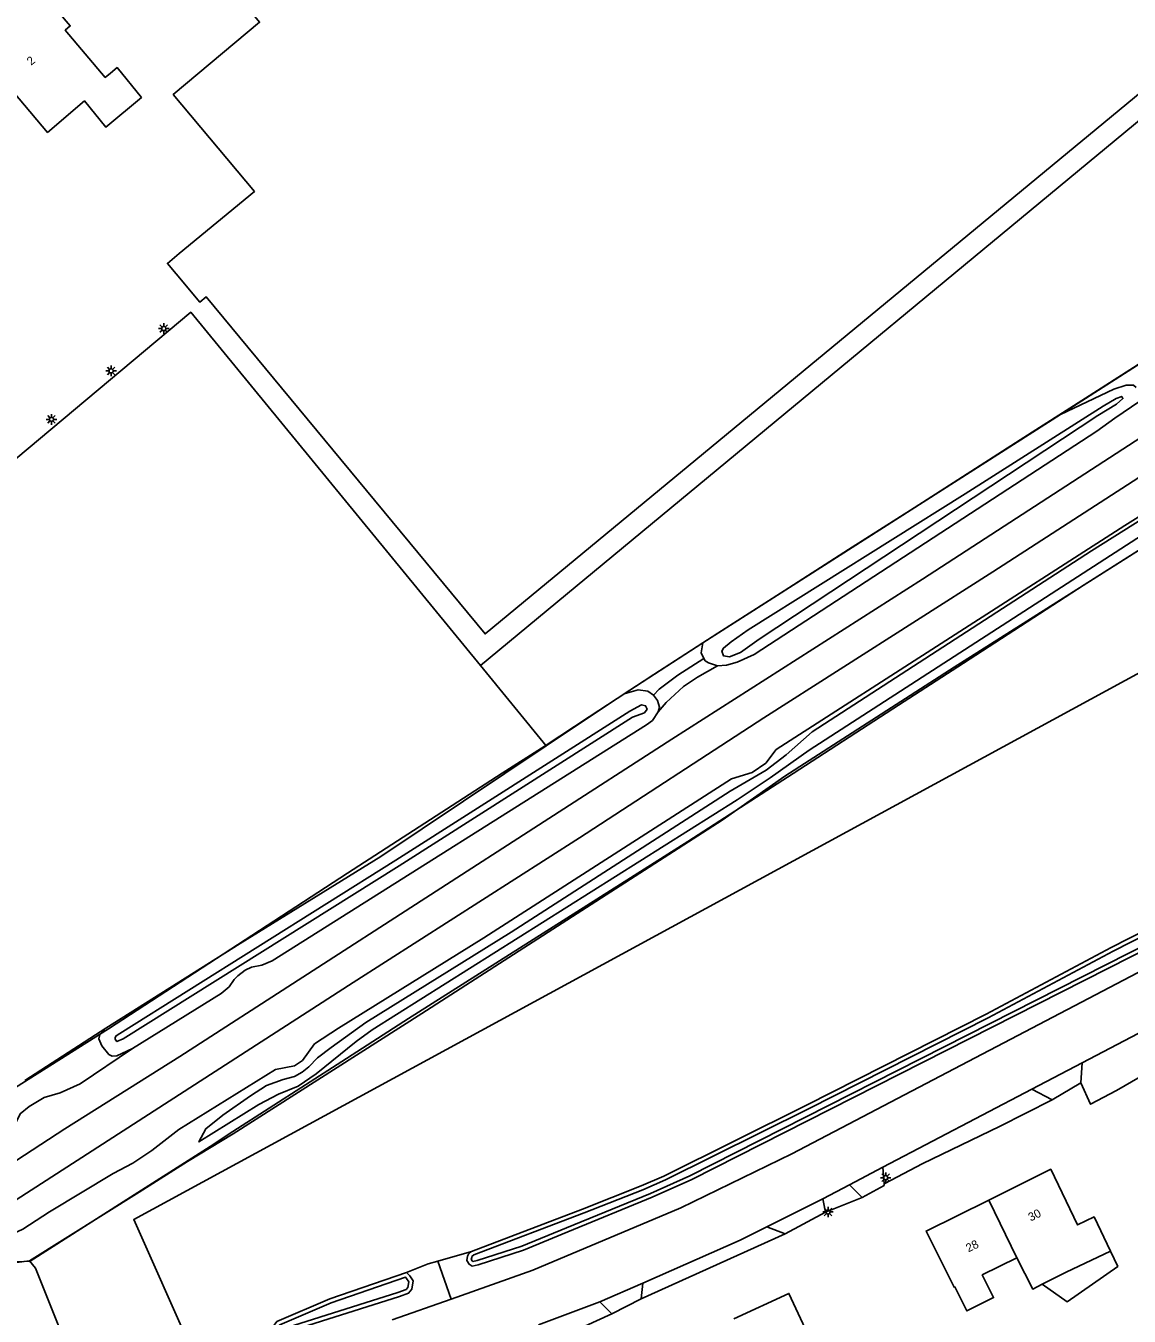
# Model space of a CAD drawing. Extents: x 136000 to 141014, y 402000 to 403500.
# Drawn here: x 140271.8 to 140402.6, y 402700 to 402852.9 of the extents above; entities that cross this region are included whole.
import ezdxf

# ---------------------------------------------------------------- set-up
doc = ezdxf.new("R2010")
doc.units = 0
for name, color, linetype in [('gg-afsc-erfafscheiding', 7, 'Continuous'), ('gg-afsc-hekwerk', 7, 'Continuous'), ('gg-afsc-muur', 7, 'Continuous'), ('gg-anno-huisnummerreeks BGT', 7, 'Continuous'), ('gg-aspt-spoorlijn', 7, 'Continuous'), ('gg-bbg-bijgebouw', 7, 'Continuous'), ('gg-bbg-hoofdgebouw', 7, 'Continuous'), ('gg-bbg-luifel en loopbrug', 7, 'Continuous'), ('gg-bbg-tussenscheiding', 7, 'Continuous'), ('gg-knt-bronhoudergrens', 7, 'Continuous'), ('gg-knt-verharding', 7, 'Continuous'), ('gg-knt-verharding nz', 7, 'Continuous'), ('gg-kntw-bovenkant insteek waterloop', 7, 'Continuous'), ('gg-kntw-waterlijn', 7, 'Continuous'), ('gt-grn-groengrens', 7, 'Continuous'), ('gt-grn-vlakafsluiter', 7, 'Continuous'), ('gt-symb-lichtmast', 7, 'Continuous')]:
    doc.layers.add(name, color=color, linetype=linetype)

# ---------------------------------------------------------------- blocks, each defined once
blk = doc.blocks.new('gt0-LMAST')
at = {"layer": 'gt-symb-lichtmast'}
for p, q in [((-0.18, 0.17), (-0.45, 0.44)), ((0, 0.25), (0, 0.62)), ((0.17, 0.17), (0.44, 0.44)), ((-0.25, 0), (-0.63, 0)), ((-0.18, -0.18), (-0.45, -0.45)), ((0, -0.25), (0, -0.63)), ((0.44, -0.45), (0.17, -0.18)), ((0.25, 0), (0.62, 0))]:
    blk.add_line(p, q, dxfattribs=at)
blk.add_circle((0, 0), 0.25, dxfattribs=at)

msp = doc.modelspace()

# ---------------------------------------------------------------- linework, layer by layer
at = {"layer": 'gg-afsc-erfafscheiding'}
for points in [[(140458.29, 402760.12), (140457.5, 402759.68), (140421.95, 402738.79), (140401.07, 402726.7), (140398, 402725.09), (140396.83, 402727.63)], [(140393.45, 402725.63), (140387.19, 402722.46), (140378.1, 402718.08), (140373.52, 402715.66)]]:
    msp.add_lwpolyline(points, dxfattribs=at)
at = {"layer": 'gg-afsc-hekwerk'}
for points in [[(140411.45, 402795.69), (140397.23, 402786.65), (140382.93, 402777.38), (140374.55, 402771.95), (140362.75, 402764.3), (140350.26, 402756.22), (140317.14, 402735.26), (140309.24, 402730.17), (140296.32, 402721.85), (140293.65, 402720.09), (140283.32, 402713.53), (140272.31, 402706.48), (140270.76, 402706.39)], [(140268.16, 402721.74), (140267.22, 402724.98), (140281.61, 402734.02), (140299.48, 402745.69), (140309.93, 402752.48), (140328.25, 402764.32), (140333.35, 402767.59)]]:
    msp.add_lwpolyline(points, dxfattribs=at)
at = {"layer": 'gg-afsc-muur'}
msp.add_lwpolyline([(140333.35, 402767.59), (140338.56, 402771.03), (140346.24, 402776.03), (140353.82, 402780.93), (140361.67, 402785.95), (140369.3, 402790.85), (140377.08, 402795.79), (140382.28, 402799.12), (140389.66, 402803.85), (140397.4, 402808.78), (140407.91, 402815.53), (140412.93, 402818.7), (140418.65, 402822.25), (140426.13, 402827.07), (140431.06, 402830.22), (140438.53, 402834.98)], dxfattribs=at)
at = {"layer": 'gg-aspt-spoorlijn'}
for points in [[(140021.05, 402575.12), (140062.77, 402595.28), (140086.59, 402607.17), (140115.78, 402622.39), (140141.42, 402636.22), (140158.97, 402646.08), (140182.07, 402659.28), (140194.31, 402666.53), (140220.4, 402682.22), (140261.48, 402707.86), (140310.59, 402739.51), (140337.41, 402756.68), (140359.26, 402770.89), (140386.42, 402788.21), (140462.42, 402837.34)], [(139309.13, 402272.12), (139387.29, 402305.74), (139419.65, 402319.8), (139919.67, 402534.58), (139974.77, 402558.45), (140001.23, 402570.35), (140012.04, 402575.09), (140024.68, 402581.07), (140060.93, 402598.57), (140100.23, 402618.51), (140115.24, 402626.43), (140139.48, 402639.63), (140157.4, 402649.6), (140192.29, 402669.74), (140218.01, 402685.18), (140236.57, 402696.72), (140261.92, 402712.73), (140276.43, 402722.16), (140290.06, 402730.74), (140348.36, 402768.37), (140378.07, 402787.34), (140409.94, 402808.02)]]:
    msp.add_lwpolyline(points, dxfattribs=at)
at = {"layer": 'gg-bbg-bijgebouw'}
msp.add_lwpolyline([(140284.58, 402871.44), (140282.08, 402874.47), (140316.58, 402902.98), (140346.43, 402927.65), (140369.4, 402899.86), (140379.25, 402908.02), (140420.24, 402858.56), (140326.24, 402780.85), (140293.19, 402820.79), (140292.41, 402820.18), (140289.61, 402823.55), (140288.57, 402824.77), (140289.97, 402825.93), (140298.89, 402833.31), (140289.28, 402844.78), (140299.51, 402853.35), (140287.71, 402867.65)], dxfattribs=at)
at = {"layer": 'gg-bbg-hoofdgebouw'}
for points in [[(140267.53, 402853.77), (140264.88, 402851.51), (140274.38, 402840.3), (140278.75, 402844.03), (140281.29, 402840.91), (140285.49, 402844.44), (140282.62, 402847.98), (140281.84, 402847.33), (140281.22, 402846.81), (140276.46, 402852.41), (140277.07, 402852.93), (140272.65, 402858.12), (140269.67, 402855.58)], [(140385.93, 402713.73), (140393.29, 402717.38), (140396.46, 402710.78), (140398.42, 402711.74), (140400.36, 402707.68)], [(140385.93, 402713.73), (140378.51, 402710.05), (140381.82, 402703.4), (140381.92, 402703.44), (140383.34, 402700.59), (140386.5, 402702.16), (140385.17, 402704.85), (140389.26, 402706.88)], [(140389.26, 402706.88), (140391.14, 402703.18), (140392.27, 402703.74)], [(140392.27, 402703.74), (140395.1, 402705.17), (140400.36, 402707.68)], [(140367.72, 402681.16), (140363.76, 402689.45), (140367.45, 402691.16), (140366.93, 402692.29), (140365.48, 402695.4), (140365.58, 402695.45), (140362.24, 402702.66), (140355.71, 402699.63)]]:
    msp.add_lwpolyline(points, dxfattribs=at)
at = {"layer": 'gg-bbg-luifel en loopbrug'}
msp.add_lwpolyline([(140392.27, 402703.74), (140395.23, 402701.68), (140401.22, 402705.87), (140400.36, 402707.68)], dxfattribs=at)
at = {"layer": 'gg-bbg-tussenscheiding'}
msp.add_line((140385.93, 402713.73), (140389.26, 402706.88), dxfattribs=at)
at = {"layer": 'gg-knt-bronhoudergrens'}
msp.add_line((140333.49, 402767.59), (140325.69, 402777.11), dxfattribs=at)
for points in [[(140263.72, 402795.88), (140291.34, 402818.98), (140325.69, 402777.11)], [(140408.1, 402793.56), (140381.85, 402776.91), (140361.77, 402763.98), (140354.32, 402758.75), (140318.74, 402735.84), (140296.36, 402721.6), (140290.96, 402718.3), (140285.25, 402714.66), (140272.23, 402706.54)], [(140408.1, 402793.56), (140414.32, 402781.98), (140284.59, 402711.44), (140291.53, 402695.87)]]:
    msp.add_lwpolyline(points, dxfattribs=at)
at = {"layer": 'gg-knt-verharding'}
for p, q in [((140342.7, 402773.74), (140352.03, 402779.8)), ((140396.99, 402729.99), (140396.83, 402727.63)), ((140373.39, 402717.62), (140391.02, 402726.86)), ((140391.02, 402726.86), (140393.45, 402725.63)), ((140396.83, 402727.63), (140393.45, 402725.63)), ((140373.39, 402717.62), (140373.52, 402715.66)), ((140369.41, 402715.54), (140370.93, 402714.03)), ((140366.26, 402713.89), (140366.58, 402712.3)), ((140370.93, 402714.03), (140366.58, 402712.3)), ((140366.58, 402712.3), (140361.8, 402709.71)), ((140359.64, 402710.55), (140361.8, 402709.71)), ((140361.8, 402709.71), (140344.73, 402702.02)), ((140344.93, 402703.89), (140344.73, 402702.02)), ((140322.21, 402702), (140315.23, 402699.54)), ((140339.85, 402701.67), (140332.57, 402698.92)), ((140339.85, 402701.67), (140341.26, 402700.24)), ((140344.73, 402702.02), (140341.26, 402700.24)), ((140341.26, 402700.24), (140332.75, 402696.38))]:
    msp.add_line(p, q, dxfattribs=at)
for points in [[(140394.45, 402806.86), (140416.54, 402820.99), (140433.61, 402832.03)], [(140409.96, 402798.65), (140402.05, 402793.68), (140360.74, 402767.15), (140359.51, 402765.54), (140357.9, 402764.43), (140355.45, 402763.65), (140326.08, 402744.82), (140308.87, 402734.1), (140306.01, 402732.24), (140304.58, 402730.26), (140303.64, 402729.66), (140301.41, 402729.21), (140289.93, 402722.08), (140286.75, 402719.61), (140284.47, 402718.11), (140282.16, 402716.89), (140274.6, 402712.35), (140271.44, 402710.28), (140269.15, 402709.23)], [(140493.12, 402787.58), (140362.61, 402719.21), (140349.45, 402712.81), (140331.89, 402705.42), (140322.21, 402702)], [(140353.79, 402777.06), (140351.4, 402775.72), (140349.74, 402774.63), (140347.71, 402772.72), (140346.73, 402771.6)], [(140396.99, 402729.99), (140446.96, 402756.17), (140447.04, 402756.01), (140456.73, 402761.09)], [(140267.55, 402720.02), (140270.22, 402722.09), (140271.11, 402723.96), (140272.2, 402724.84), (140273.98, 402725.87), (140275.85, 402726.44), (140278.23, 402727.51), (140284.45, 402731.69)], [(140373.52, 402715.66), (140373.54, 402715.47), (140370.93, 402714.03)]]:
    msp.add_lwpolyline(points, dxfattribs=at)
at = {"layer": 'gg-knt-verharding nz'}
for p, q in [((140391.02, 402726.86), (140396.99, 402729.99)), ((140369.41, 402715.54), (140373.39, 402717.62)), ((140366.26, 402713.89), (140369.41, 402715.54)), ((140339.85, 402701.67), (140344.93, 402703.89))]:
    msp.add_line(p, q, dxfattribs=at)
for points in [[(140359.64, 402710.55), (140365.01, 402713.23), (140366.26, 402713.89)], [(140344.93, 402703.89), (140356.48, 402708.98), (140359.64, 402710.55)]]:
    msp.add_lwpolyline(points, dxfattribs=at)
at = {"layer": 'gg-kntw-bovenkant insteek waterloop'}
for p, q in [((140352.03, 402779.8), (140394.45, 402806.86)), ((140333.49, 402767.59), (140342.7, 402773.74))]:
    msp.add_line(p, q, dxfattribs=at)
for points in [[(140404.81, 402809.73), (140403.83, 402808.43), (140400.86, 402806.42), (140398.76, 402804.87), (140358.14, 402778.4), (140356.13, 402777.49), (140354.83, 402777.15), (140353.79, 402777.06)], [(140394.45, 402806.86), (140400.76, 402809.88), (140402.22, 402810.33), (140403.09, 402810.33), (140403.39, 402810.06)], [(140488.02, 402789.44), (140488.53, 402789.57), (140488.87, 402789.12), (140489.04, 402788.74), (140488.93, 402788.13), (140488.01, 402787.21), (140443.17, 402763.82), (140440.15, 402762.24), (140430.91, 402757.41), (140405.49, 402743.93), (140350.73, 402716.16), (140346.05, 402714.06), (140336.06, 402709.98), (140330.77, 402707.78), (140325.42, 402706.07), (140324.69, 402705.9), (140324.36, 402706.12), (140324.08, 402706.56), (140324.16, 402707.09), (140324.27, 402707.31), (140324.61, 402707.65)], [(140352.03, 402779.8), (140351.83, 402778.61), (140352.17, 402777.92)], [(140352.17, 402777.92), (140352.31, 402777.66), (140352.71, 402777.4), (140353.79, 402777.06)], [(140342.7, 402773.74), (140344.39, 402774.21), (140345.54, 402774.05), (140346.18, 402773.59)], [(140346.18, 402773.59), (140346.67, 402772.94), (140346.92, 402772.18), (140346.73, 402771.6)], [(140346.73, 402771.6), (140346.08, 402770.6), (140345.36, 402770.07), (140301.01, 402742.09), (140299.78, 402741.59), (140298.56, 402741.35), (140297.78, 402740.98), (140296.91, 402740.31), (140296.5, 402739.87), (140295.91, 402739.01), (140294.94, 402738.21), (140284.45, 402731.69)], [(140333.49, 402767.59), (140313.86, 402754.47), (140297.19, 402744.16), (140281.29, 402734.11)], [(140324.61, 402707.65), (140337.78, 402712.67), (140344.75, 402715.42), (140347.41, 402716.56), (140364.34, 402724.98), (140385.62, 402735.76), (140400.44, 402743.69), (140419.93, 402753.6), (140427.59, 402757.31), (140429.08, 402758.03)], [(140281.29, 402734.11), (140280.55, 402733.37), (140280.45, 402732.84), (140280.82, 402732), (140281.65, 402730.99), (140282.05, 402730.79), (140282.58, 402730.83), (140284.45, 402731.69)], [(140301.56, 402699.33), (140301.23, 402698.89), (140301.12, 402698.33), (140301.79, 402697.73), (140302.21, 402697.92), (140316.08, 402702.29), (140317.16, 402702.71), (140317.54, 402703.15), (140317.71, 402704.15), (140317.32, 402704.76), (140316.93, 402705.15)], [(140301.56, 402699.33), (140307.82, 402702.02), (140316.93, 402705.15)]]:
    msp.add_lwpolyline(points, dxfattribs=at)
at = {"layer": 'gg-kntw-waterlijn'}
for points in [[(140357.4, 402781.33), (140355.39, 402779.91), (140354.48, 402779.16), (140354.28, 402778.79), (140354.51, 402778.24), (140355.22, 402778.11), (140356.5, 402778.65), (140358.73, 402780.24), (140398.87, 402806.72), (140401.08, 402808.08), (140401.83, 402808.74), (140401.69, 402809), (140401.05, 402808.75), (140399.5, 402807.83), (140383.12, 402797.46), (140357.4, 402781.33)], [(140345.12, 402771.49), (140343.69, 402770.97), (140316.04, 402753.37), (140283.34, 402732.85), (140282.6, 402732.51), (140282.53, 402732.55), (140282.39, 402732.82), (140282.4, 402733), (140282.52, 402733.2), (140282.94, 402733.49), (140315.64, 402754.01), (140343.4, 402771.68), (140344.79, 402772.43), (140345.26, 402772.34), (140345.44, 402771.91), (140345.12, 402771.49)], [(140420.15, 402753.15), (140400.67, 402743.24), (140385.86, 402735.32), (140364.56, 402724.54), (140347.62, 402716.11), (140344.94, 402714.96), (140337.96, 402712.2), (140324.88, 402707.22), (140324.68, 402707.02), (140324.65, 402706.94)], [(140324.65, 402706.94), (140324.6, 402706.67), (140324.73, 402706.48), (140324.79, 402706.44), (140325.28, 402706.55), (140330.6, 402708.25), (140335.87, 402710.45), (140345.85, 402714.52), (140350.52, 402716.61), (140405.26, 402744.37)], [(140301.67, 402698.51), (140301.88, 402698.32), (140302.02, 402698.39), (140315.91, 402702.76), (140316.86, 402703.13), (140317.07, 402703.37), (140317.18, 402704.05), (140316.93, 402704.45), (140316.8, 402704.58), (140308, 402701.55), (140301.89, 402698.93), (140301.7, 402698.68), (140301.67, 402698.51)]]:
    msp.add_lwpolyline(points, dxfattribs=at)
at = {"layer": 'gt-grn-groengrens'}
for p, q in [((140271.66, 402727.91), (140281.29, 402734.11)), ((140324.61, 402707.65), (140320.62, 402706.5)), ((140322.21, 402702), (140320.62, 402706.5))]:
    msp.add_line(p, q, dxfattribs=at)
for points in [[(140408.22, 402797.07), (140398.13, 402790.7), (140364.99, 402769.22), (140361.92, 402766.53), (140359.53, 402764.71), (140355.3, 402762.21), (140329.34, 402745.49), (140312.09, 402734.76), (140307.97, 402731.83), (140306.37, 402730.58), (140305.34, 402729.53), (140304.56, 402728.9), (140303.63, 402728.38), (140302.29, 402728.01), (140300.31, 402727.31), (140298.41, 402726.1), (140295.14, 402723.79), (140293.14, 402722.18), (140292.31, 402720.62), (140299.41, 402725.04), (140301.73, 402726.27), (140304.08, 402727.22), (140306.2, 402728.7), (140310.94, 402732.53), (140312.86, 402733.92), (140356.11, 402761.17), (140360.03, 402763.77), (140364.66, 402767.08), (140412.41, 402797.93)], [(140346.18, 402773.59), (140346.88, 402774.31), (140349.08, 402775.95), (140352.17, 402777.92)], [(140272.23, 402706.54), (140269.46, 402706.18), (140269.15, 402709.23)], [(140278.49, 402694.07), (140277.29, 402694.8), (140272.96, 402705.66), (140272.23, 402706.54)], [(140320.62, 402706.5), (140319.47, 402706.18), (140316.93, 402705.15)]]:
    msp.add_lwpolyline(points, dxfattribs=at)
at = {"layer": 'gt-grn-vlakafsluiter'}
msp.add_lwpolyline([(140393.49, 402900.93), (140394.46, 402900.1), (140390.92, 402897.05), (140390.91, 402897.04), (140423.49, 402858.07), (140325.69, 402777.11)], dxfattribs=at)

# ---------------------------------------------------------------- block references
at = {"layer": 'gt-symb-lichtmast'}
for p in [(140288.15, 402817.05), (140281.91, 402812.03), (140274.84, 402806.28), (140373.72, 402716.38), (140366.88, 402712.32)]:
    msp.add_blockref('gt0-LMAST', p, dxfattribs=at)

# ---------------------------------------------------------------- texts
at = {"layer": 'gg-anno-huisnummerreeks BGT'}
for s, rotation, p in [('2', 40.2, (140272.43, 402848.19)), ('30', 26.4, (140390.91, 402711.18)), ('28', 26.4, (140383.52, 402707.51))]:
    msp.add_text(s, height=1, rotation=rotation, dxfattribs=at).set_placement(p)

doc.saveas('drawing.dxf')
